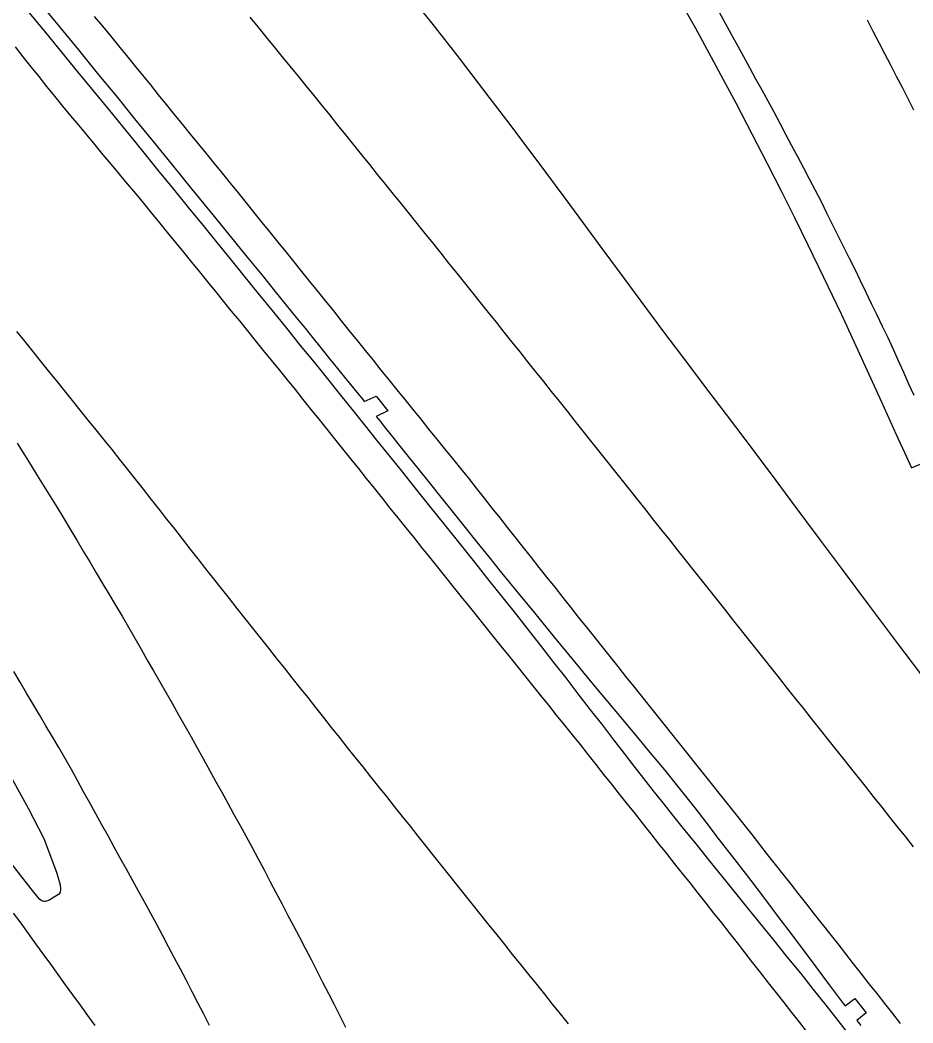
# Model space of a CAD drawing. Extents: x 1948091 to 1975253, y 787267 to 823306.
# Drawn here: x 1968932.7 to 1969109.2, y 798730.7 to 798929 of the extents above; entities that cross this region are included whole.
import ezdxf

# ---------------------------------------------------------------- set-up
doc = ezdxf.new("R2010")
doc.units = 0
doc.layers.add('RD_EX_Pavement_Markings', color=7, linetype='Continuous')
doc.layers.add('RD_EX_Road', color=7, linetype='Continuous')

msp = doc.modelspace()

# ---------------------------------------------------------------- linework, layer by layer
at = {"layer": 'RD_EX_Pavement_Markings'}
for points in [[(1968947.38, 798929.7), (1968948.98, 798927.77), (1968950.56, 798925.84), (1968952.14, 798923.9), (1968953.72, 798921.96), (1968955.3, 798920.02), (1968956.88, 798918.08), (1968958.46, 798916.15), (1968960.04, 798914.21), (1968961.61, 798912.27), (1968963.19, 798910.33), (1968964.77, 798908.39), (1968966.35, 798906.45), (1968967.93, 798904.52), (1968969.51, 798902.58), (1968971.09, 798900.64), (1968972.67, 798898.7), (1968974.24, 798896.76), (1968975.81, 798894.81), (1968977.38, 798892.87), (1968978.95, 798890.92), (1968980.52, 798888.98), (1968982.09, 798887.03), (1968983.66, 798885.08), (1968985.23, 798883.14), (1968986.8, 798881.19), (1968988.37, 798879.25), (1968989.94, 798877.3), (1968991.51, 798875.36), (1968993.08, 798873.41), (1968994.65, 798871.46), (1968996.22, 798869.52), (1968997.79, 798867.57), (1968999.36, 798865.63), (1969000.93, 798863.68), (1969002.49, 798861.73), (1969004.06, 798859.79), (1969005.63, 798857.84), (1969007.2, 798855.9), (1969008.77, 798853.95), (1969010.34, 798852), (1969011.91, 798850.06), (1969013.48, 798848.11), (1969015.05, 798846.17), (1969016.62, 798844.22), (1969018.19, 798842.27), (1969019.76, 798840.33), (1969021.33, 798838.38), (1969022.88, 798836.43), (1969024.44, 798834.47), (1969025.99, 798832.51), (1969027.54, 798830.55), (1969029.09, 798828.59), (1969030.64, 798826.63), (1969032.19, 798824.67), (1969033.75, 798822.71), (1969035.3, 798820.75), (1969036.85, 798818.79), (1969038.4, 798816.83), (1969039.96, 798814.87), (1969041.52, 798812.91), (1969043.07, 798810.96), (1969044.63, 798809.01), (1969046.19, 798807.05), (1969047.75, 798805.1), (1969049.31, 798803.14), (1969050.87, 798801.19), (1969052.43, 798799.23), (1969053.99, 798797.28), (1969055.55, 798795.33), (1969057.11, 798793.37), (1969058.67, 798791.42), (1969060.22, 798789.46), (1969061.78, 798787.51), (1969063.34, 798785.55), (1969064.9, 798783.6), (1969066.46, 798781.65), (1969068.02, 798779.69), (1969069.58, 798777.74), (1969071.14, 798775.78), (1969072.7, 798773.83), (1969074.26, 798771.87), (1969075.81, 798769.92), (1969077.35, 798767.95), (1969078.9, 798765.98), (1969080.44, 798764.02), (1969081.99, 798762.05), (1969083.53, 798760.09), (1969085.08, 798758.12), (1969086.63, 798756.16), (1969088.17, 798754.19), (1969089.72, 798752.23), (1969091.26, 798750.26), (1969092.81, 798748.3), (1969094.35, 798746.33), (1969095.9, 798744.37), (1969097.44, 798742.4), (1969098.99, 798740.44), (1969100.53, 798738.47), (1969102.08, 798736.51), (1969103.62, 798734.54), (1969105.17, 798732.58), (1969106.72, 798730.61)], [(1969109.48, 798854.74), (1969108.45, 798857.02), (1969107.43, 798859.3), (1969106.4, 798861.58), (1969105.38, 798863.86), (1969104.32, 798866.13), (1969103.23, 798868.38), (1969102.15, 798870.63), (1969101.06, 798872.88), (1969099.98, 798875.13), (1969098.89, 798877.39), (1969097.81, 798879.64), (1969096.69, 798881.87), (1969095.58, 798884.11), (1969094.46, 798886.35), (1969093.35, 798888.58), (1969092.23, 798890.82), (1969091.12, 798893.06), (1969089.98, 798895.29), (1969088.81, 798897.49), (1969087.64, 798899.7), (1969086.47, 798901.91), (1969085.3, 798904.12), (1969084.13, 798906.33), (1969082.96, 798908.54), (1969081.79, 798910.74), (1969080.59, 798912.93), (1969079.39, 798915.13), (1969078.19, 798917.32), (1969076.99, 798919.51), (1969075.79, 798921.7), (1969074.59, 798923.89), (1969073.39, 798926.09), (1969072.18, 798928.27), (1969070.96, 798930.46)], [(1968978.15, 798929.55), (1968979.73, 798927.61), (1968981.31, 798925.67), (1968982.89, 798923.73), (1968984.47, 798921.79), (1968986.04, 798919.85), (1968987.62, 798917.92), (1968989.2, 798915.98), (1968990.78, 798914.04), (1968992.36, 798912.1), (1968993.93, 798910.15), (1968995.49, 798908.2), (1968997.06, 798906.26), (1968998.63, 798904.31), (1969000.2, 798902.36), (1969001.77, 798900.42), (1969003.33, 798898.47), (1969004.9, 798896.52), (1969006.47, 798894.58), (1969008.04, 798892.63), (1969009.61, 798890.68), (1969011.18, 798888.73), (1969012.74, 798886.79), (1969014.31, 798884.84), (1969015.88, 798882.89), (1969017.44, 798880.94), (1969019, 798878.99), (1969020.56, 798877.03), (1969022.12, 798875.08), (1969023.68, 798873.13), (1969025.24, 798871.18), (1969026.81, 798869.22), (1969028.37, 798867.27), (1969029.93, 798865.32), (1969031.49, 798863.37), (1969033.05, 798861.41), (1969034.61, 798859.46), (1969036.17, 798857.51), (1969037.73, 798855.56), (1969039.29, 798853.6), (1969040.85, 798851.64), (1969042.4, 798849.69), (1969043.96, 798847.73), (1969045.51, 798845.77), (1969047.07, 798843.82), (1969048.63, 798841.86), (1969050.18, 798839.9), (1969051.74, 798837.95), (1969053.3, 798835.99), (1969054.85, 798834.03), (1969056.41, 798832.08), (1969057.96, 798830.12), (1969059.52, 798828.16), (1969061.08, 798826.21), (1969062.63, 798824.25), (1969064.18, 798822.29), (1969065.74, 798820.33), (1969067.29, 798818.37), (1969068.85, 798816.42), (1969070.4, 798814.46), (1969071.96, 798812.5), (1969073.51, 798810.54), (1969075.06, 798808.58), (1969076.62, 798806.62), (1969078.17, 798804.67), (1969079.73, 798802.71), (1969081.28, 798800.75), (1969082.83, 798798.79), (1969084.39, 798796.83), (1969085.94, 798794.88), (1969087.5, 798792.92), (1969089.05, 798790.96), (1969090.61, 798789), (1969092.17, 798787.05), (1969093.72, 798785.09), (1969095.28, 798783.13), (1969096.83, 798781.18), (1969098.39, 798779.22), (1969099.95, 798777.26), (1969101.5, 798775.31), (1969103.06, 798773.35), (1969104.61, 798771.39), (1969106.17, 798769.44), (1969107.73, 798767.48), (1969109.28, 798765.52)], [(1969100.17, 798929), (1969101.32, 798926.78), (1969102.48, 798924.56), (1969103.63, 798922.35), (1969104.79, 798920.13), (1969105.94, 798917.91), (1969107.1, 798915.69), (1969108.23, 798913.47), (1969109.34, 798911.23)], [(1968931.71, 798923.66), (1968933.27, 798921.71), (1968934.83, 798919.76), (1968936.39, 798917.81), (1968937.95, 798915.85), (1968939.51, 798913.9), (1968941.08, 798911.95), (1968942.68, 798910.03), (1968944.29, 798908.11), (1968945.89, 798906.2), (1968947.49, 798904.28), (1968949.09, 798902.36), (1968950.69, 798900.44), (1968952.29, 798898.52), (1968953.89, 798896.6), (1968955.5, 798894.68), (1968957.08, 798892.75), (1968958.66, 798890.81), (1968960.25, 798888.87), (1968961.83, 798886.94), (1968963.41, 798885), (1968964.99, 798883.06), (1968966.57, 798881.13), (1968968.15, 798879.19), (1968969.73, 798877.25), (1968971.31, 798875.32), (1968972.89, 798873.38), (1968974.47, 798871.44), (1968976.06, 798869.51), (1968977.64, 798867.57), (1968979.21, 798865.63), (1968980.78, 798863.68), (1968982.35, 798861.74), (1968983.92, 798859.8), (1968985.5, 798857.85), (1968987.07, 798855.91), (1968988.64, 798853.96), (1968990.2, 798852.01), (1968991.77, 798850.06), (1968993.33, 798848.11), (1968994.89, 798846.16), (1968996.46, 798844.21), (1968998.02, 798842.26), (1968999.59, 798840.31), (1969001.15, 798838.36), (1969002.71, 798836.41), (1969004.28, 798834.46), (1969005.84, 798832.51), (1969007.41, 798830.56), (1969008.97, 798828.61), (1969010.53, 798826.66), (1969012.1, 798824.71), (1969013.66, 798822.76), (1969015.23, 798820.81), (1969016.79, 798818.86), (1969018.36, 798816.91), (1969019.93, 798814.96), (1969021.49, 798813.01), (1969023.06, 798811.06), (1969024.62, 798809.12), (1969026.19, 798807.17), (1969027.76, 798805.22), (1969029.32, 798803.27), (1969030.89, 798801.32), (1969032.45, 798799.37), (1969034.02, 798797.42), (1969035.59, 798795.47), (1969037.15, 798793.53), (1969038.72, 798791.58), (1969040.28, 798789.63), (1969041.85, 798787.68), (1969043.41, 798785.73), (1969044.97, 798783.77), (1969046.52, 798781.81), (1969048.07, 798779.85), (1969049.63, 798777.9), (1969051.18, 798775.94), (1969052.73, 798773.98), (1969054.29, 798772.02), (1969055.84, 798770.06), (1969057.39, 798768.1), (1969058.95, 798766.14), (1969060.5, 798764.18), (1969062.05, 798762.22), (1969063.61, 798760.27), (1969065.16, 798758.31), (1969066.71, 798756.35), (1969068.27, 798754.39), (1969069.82, 798752.43), (1969071.37, 798750.47), (1969072.91, 798748.5), (1969074.45, 798746.53), (1969075.99, 798744.56), (1969077.53, 798742.59), (1969079.07, 798740.62), (1969080.61, 798738.66), (1969082.16, 798736.69), (1969083.7, 798734.72), (1969085.24, 798732.75), (1969086.78, 798730.78), (1969088.32, 798728.81)], [(1968931.99, 798867.41), (1968933.56, 798865.47), (1968935.13, 798863.52), (1968936.7, 798861.58), (1968938.27, 798859.63), (1968939.84, 798857.69), (1968941.41, 798855.74), (1968942.98, 798853.79), (1968944.55, 798851.85), (1968946.12, 798849.9), (1968947.69, 798847.96), (1968949.26, 798846.01), (1968950.83, 798844.07), (1968952.39, 798842.11), (1968953.94, 798840.15), (1968955.49, 798838.18), (1968957.03, 798836.22), (1968958.58, 798834.25), (1968960.12, 798832.29), (1968961.67, 798830.32), (1968963.21, 798828.36), (1968964.76, 798826.39), (1968966.3, 798824.43), (1968967.85, 798822.46), (1968969.39, 798820.5), (1968970.94, 798818.53), (1968972.49, 798816.57), (1968974.03, 798814.61), (1968975.59, 798812.65), (1968977.14, 798810.69), (1968978.69, 798808.73), (1968980.25, 798806.77), (1968981.8, 798804.81), (1968983.35, 798802.85), (1968984.91, 798800.89), (1968986.46, 798798.93), (1968988.01, 798796.97), (1968989.57, 798795.02), (1968991.12, 798793.06), (1968992.67, 798791.1), (1968994.23, 798789.14), (1968995.78, 798787.18), (1968997.33, 798785.22), (1968998.89, 798783.27), (1969000.45, 798781.31), (1969002.01, 798779.36), (1969003.57, 798777.4), (1969005.12, 798775.45), (1969006.68, 798773.49), (1969008.24, 798771.54), (1969009.8, 798769.58), (1969011.36, 798767.63), (1969012.91, 798765.67), (1969014.47, 798763.72), (1969016.03, 798761.76), (1969017.59, 798759.81), (1969019.15, 798757.85), (1969020.7, 798755.9), (1969022.26, 798753.94), (1969023.83, 798751.99), (1969025.4, 798750.05), (1969026.96, 798748.1), (1969028.53, 798746.15), (1969030.09, 798744.2), (1969031.66, 798742.25), (1969033.22, 798740.3), (1969034.79, 798738.35), (1969036.36, 798736.4), (1969037.92, 798734.45), (1969039.49, 798732.51), (1969041.05, 798730.56)], [(1968932.14, 798845.33), (1968933.46, 798843.2), (1968934.78, 798841.08), (1968936.09, 798838.96), (1968937.41, 798836.83), (1968938.73, 798834.71), (1968940.05, 798832.58), (1968941.34, 798830.44), (1968942.62, 798828.3), (1968943.9, 798826.15), (1968945.19, 798824), (1968946.47, 798821.86), (1968947.75, 798819.71), (1968949.03, 798817.56), (1968950.31, 798815.42), (1968951.59, 798813.27), (1968952.87, 798811.12), (1968954.14, 798808.97), (1968955.38, 798806.8), (1968956.62, 798804.63), (1968957.86, 798802.46), (1968959.1, 798800.29), (1968960.34, 798798.12), (1968961.58, 798795.95), (1968962.82, 798793.78), (1968964.06, 798791.6), (1968965.3, 798789.43), (1968966.54, 798787.26), (1968967.75, 798785.07), (1968968.95, 798782.88), (1968970.16, 798780.69), (1968971.37, 798778.5), (1968972.57, 798776.32), (1968973.78, 798774.13), (1968974.99, 798771.94), (1968976.2, 798769.75), (1968977.4, 798767.56), (1968978.61, 798765.37), (1968979.78, 798763.16), (1968980.94, 798760.95), (1968982.11, 798758.73), (1968983.27, 798756.52), (1968984.43, 798754.31), (1968985.6, 798752.1), (1968986.76, 798749.88), (1968987.93, 798747.67), (1968989.09, 798745.46), (1968990.25, 798743.25), (1968991.39, 798741.02), (1968992.52, 798738.79), (1968993.66, 798736.56), (1968994.79, 798734.33), (1968995.92, 798732.11), (1968997.05, 798729.88)], [(1968970.18, 798730.22), (1968969.03, 798732.44), (1968967.88, 798734.66), (1968966.73, 798736.88), (1968965.58, 798739.1), (1968964.43, 798741.32), (1968963.26, 798743.53), (1968962.08, 798745.73), (1968960.9, 798747.93), (1968959.72, 798750.14), (1968958.54, 798752.34), (1968957.34, 798754.54), (1968956.14, 798756.73), (1968954.93, 798758.92), (1968953.72, 798761.11), (1968952.52, 798763.3), (1968951.31, 798765.48), (1968950.1, 798767.67), (1968948.89, 798769.86), (1968947.69, 798772.05), (1968946.48, 798774.24), (1968945.27, 798776.43), (1968944.06, 798778.62), (1968942.85, 798780.8), (1968941.64, 798782.99), (1968940.37, 798785.14), (1968939.09, 798787.29), (1968937.82, 798789.44), (1968936.54, 798791.59), (1968935.27, 798793.74), (1968934, 798795.9), (1968932.72, 798798.05), (1968931.44, 798800.19)], [(1968931.34, 798752.41), (1968932.83, 798750.41), (1968934.3, 798748.39), (1968935.77, 798746.36), (1968937.23, 798744.34), (1968938.7, 798742.31), (1968940.17, 798740.29), (1968941.63, 798738.26), (1968943.1, 798736.24), (1968944.57, 798734.22), (1968946.04, 798732.19), (1968947.51, 798730.17)]]:
    msp.add_lwpolyline(points, dxfattribs=at)
at = {"layer": 'RD_EX_Road'}
for points in [[(1969112.26, 798797.79), (1969106.24, 798805.74), (1969100.5, 798813.39), (1969095.31, 798820.33), (1969090.94, 798826.18), (1969085.36, 798833.69), (1969082.18, 798837.96), (1969079.29, 798841.81), (1969076.03, 798846.15), (1969072.38, 798850.98), (1969068.71, 798855.82), (1969065.4, 798860.21), (1969059.81, 798867.61), (1969054.37, 798874.92), (1969051.22, 798879.18), (1969047.79, 798883.84), (1969044.18, 798888.76), (1969040.46, 798893.78), (1969036.64, 798898.91), (1969032.73, 798904.14), (1969028.93, 798909.18), (1969025.48, 798913.75), (1969019.6, 798921.46), (1969014.14, 798928.45), (1969008.14, 798935.9)], [(1968936.68, 798932.28), (1968940.47, 798927.66), (1968944.25, 798923.06), (1968947.98, 798918.5), (1968951.69, 798913.97), (1968955.36, 798909.47), (1968959.05, 798904.94), (1968962.8, 798900.33), (1968966.62, 798895.62), (1968970.52, 798890.83), (1968974.25, 798886.24), (1968977.59, 798882.13), (1968980.54, 798878.51), (1968983.1, 798875.37), (1968985.34, 798872.63), (1968987.32, 798870.19), (1968989.05, 798868.06), (1968990.53, 798866.22), (1968992.16, 798864.18), (1968994.22, 798861.63), (1968994.36, 798861.46), (1968997.14, 798858.04), (1969000.48, 798853.93), (1969000.75, 798853.59), (1969003.1, 798854.63), (1969005.39, 798851.75), (1969003.12, 798850.62), (1969003.95, 798849.58), (1969004.26, 798849.2), (1969004.97, 798848.3), (1969006.09, 798846.9), (1969007.61, 798844.99), (1969009.43, 798842.72), (1969011.41, 798840.23), (1969013.57, 798837.54), (1969015.9, 798834.64), (1969018.3, 798831.64), (1969020.68, 798828.68), (1969023.03, 798825.75), (1969025.36, 798822.85), (1969027.91, 798819.69), (1969030.92, 798816), (1969034.39, 798811.76), (1969038.32, 798806.99), (1969042.41, 798802.03), (1969046.37, 798797.25), (1969050.19, 798792.66), (1969053.87, 798788.24), (1969057.24, 798784.2), (1969060.09, 798780.74), (1969062.45, 798777.85), (1969064.29, 798775.54), (1969066.09, 798773.23), (1969068.31, 798770.37), (1969070.95, 798766.94), (1969074.01, 798762.96), (1969077.15, 798758.84), (1969080.06, 798755.03), (1969082.73, 798751.51), (1969085.16, 798748.3), (1969086.08, 798747.07), (1969087.53, 798745.14), (1969090.04, 798741.8), (1969092.69, 798738.27), (1969095.46, 798734.56), (1969095.83, 798734.09), (1969097.77, 798735.54), (1969099.99, 798732.7), (1969098.15, 798731.16), (1969098.92, 798730.18)], [(1969062.91, 798933.29), (1969066.24, 798927.36), (1969069.37, 798921.64), (1969072.2, 798916.38), (1969074.19, 798912.61), (1969077.4, 798906.51), (1969080.43, 798900.64), (1969083.25, 798895.09), (1969085.82, 798889.93), (1969088.46, 798884.54), (1969091.49, 798878.3), (1969095.01, 798870.93), (1969099.09, 798862.13), (1969102.98, 798853.6), (1969105.93, 798847.04), (1969107.93, 798842.6), (1969108.95, 798840.43), (1969111.34, 798841.41)], [(1969096.78, 798728.25), (1969094.45, 798731.22), (1969092.07, 798734.23), (1969089.6, 798737.32), (1969087.04, 798740.52), (1969084.38, 798743.81), (1969081.6, 798747.24), (1969078.66, 798750.87), (1969075.56, 798754.69), (1969072.31, 798758.71), (1969069.15, 798762.61), (1969066.34, 798766.09), (1969063.87, 798769.15), (1969061.75, 798771.79), (1969059.82, 798774.22), (1969057.9, 798776.64), (1969056.01, 798779.06), (1969054.14, 798781.47), (1969052.2, 798783.98), (1969050.12, 798786.68), (1969047.89, 798789.56), (1969045.51, 798792.64), (1969043.07, 798795.79), (1969040.65, 798798.91), (1969038.25, 798801.99), (1969035.87, 798805.04), (1969033.45, 798808.14), (1969030.9, 798811.37), (1969028.24, 798814.72), (1969025.47, 798818.2), (1969022.61, 798821.77), (1969019.7, 798825.4), (1969016.75, 798829.09), (1969013.74, 798832.85), (1969010.81, 798836.51), (1969008.09, 798839.91), (1969005.57, 798843.06), (1969003.25, 798845.95), (1969000.99, 798848.78), (1968998.61, 798851.73), (1968996.14, 798854.81), (1968993.55, 798858.02), (1968990.89, 798861.31), (1968988.18, 798864.67), (1968985.42, 798868.08), (1968982.61, 798871.55), (1968979.81, 798875.01), (1968977.04, 798878.41), (1968974.33, 798881.74), (1968971.66, 798885.01), (1968968.94, 798888.33), (1968966.09, 798891.83), (1968963.09, 798895.52), (1968959.96, 798899.39), (1968956.77, 798903.33), (1968953.59, 798907.23), (1968950.43, 798911.1), (1968947.3, 798914.93), (1968944.15, 798918.76), (1968940.98, 798922.61), (1968937.79, 798926.49), (1968934.57, 798930.4)], [(1968929.71, 798781.51), (1968934.33, 798773.19), (1968937.38, 798767.17), (1968939.88, 798760.53), (1968940.62, 798758.03), (1968940.71, 798757.13), (1968940.61, 798756.49), (1968940.3, 798756.11), (1968938.98, 798755.28), (1968938.51, 798755.01), (1968938.3, 798754.9), (1968938.1, 798754.82), (1968937.9, 798754.77), (1968937.69, 798754.74), (1968937.48, 798754.74), (1968937.26, 798754.76), (1968937.03, 798754.83), (1968936.79, 798754.98), (1968936.54, 798755.21), (1968934.9, 798757.25), (1968930.23, 798763.2)]]:
    msp.add_lwpolyline(points, dxfattribs=at)

doc.saveas('drawing.dxf')
